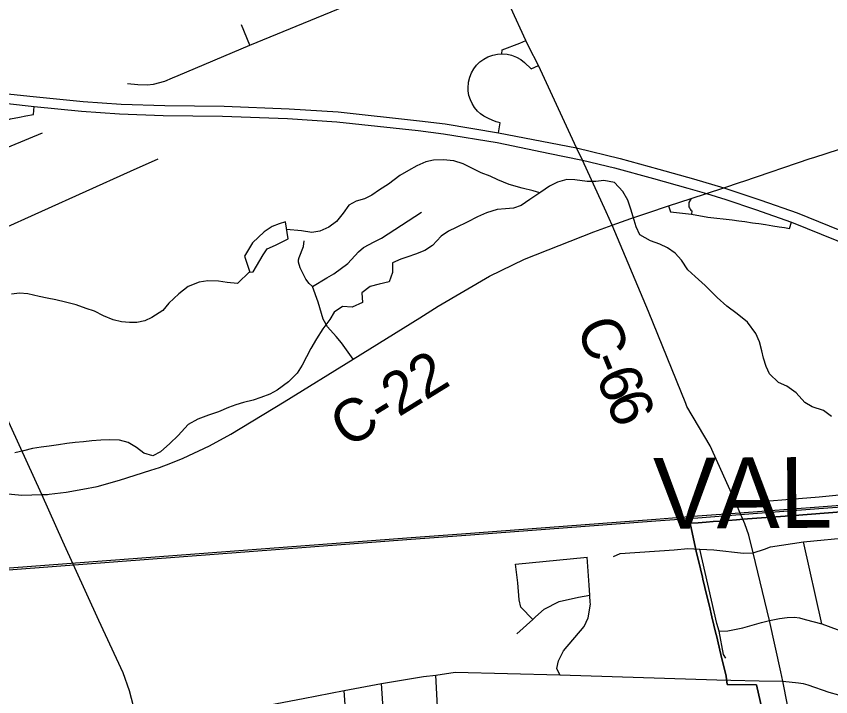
# Model space of a CAD drawing. Extents: x 114843 to 284848, y 317643 to 566895.
# Drawn here: x 179255 to 185007, y 387123 to 391930 of the extents above; entities that cross this region are included whole.
import ezdxf

# ---------------------------------------------------------------- set-up
doc = ezdxf.new("R2010")
doc.units = 0
for name, color, linetype in [('GM_X_City_Street', 7, 'Continuous'), ('GM_X_Corporation', 7, 'Continuous'), ('GM_X_Corporation_Text', 7, 'Continuous'), ('GM_X_County_Road', 7, 'Continuous'), ('GM_X_County_Road_Text', 7, 'Continuous'), ('GM_X_Interchange_Ramps', 7, 'Continuous'), ('GM_X_Interstate_Route', 7, 'Continuous'), ('GM_X_Minor_Lake', 7, 'Continuous'), ('GM_X_Minor_River', 7, 'Continuous'), ('GM_X_Rail_Line', 7, 'Continuous'), ('GM_X_Township_Road', 7, 'Continuous')]:
    doc.layers.add(name, color=color, linetype=linetype)

msp = doc.modelspace()

# ---------------------------------------------------------------- linework, layer by layer
at = {"layer": 'GM_X_City_Street'}
for p, q in [((184944, 387637.6), (184813.7, 388217.3)), ((182781.2, 388060.2), (183287.2, 388109.3))]:
    msp.add_line(p, q, dxfattribs=at)
for points in [[(184339.1, 388489), (184925.8, 388535), (185066, 388548.4), (185139.7, 388568.6), (185394.8, 388681.2), (185894.4, 388906.7), (186787.6, 389301.5), (186792.4, 389303.7), (187124.9, 389446), (187193.9, 389480), (187262.9, 389514.1), (187440.5, 389601.9), (187658.6, 389686.3), (187790.7, 389742.1), (188426.5, 390019.1)], [(183998.2, 388170.4), (184082.3, 388165.1), (184182.1, 388161.9), (184391.6, 388138), (184459.8, 388139.2), (184539.1, 388166.5), (184581.1, 388182.4), (184813.7, 388217.3), (185155.8, 388251.1)], [(183472.3, 388113.8), (183521.1, 388133.7), (183900.4, 388159.9), (183998.2, 388170.4)], [(184265.8, 387396.5), (184250, 387421.5), (184220.1, 387586.8), (184203.2, 387640.9), (184082.3, 388165.1)], [(183308.4, 387791), (183305.3, 387835.3), (183305, 387840.2), (183300.1, 387910.6), (183287.2, 388109.3)], [(182902.6, 387669), (182819.6, 387755.1), (182807.9, 387807.3), (182798.5, 387927.7), (182781.2, 388060.2)], [(182790.4, 387566.7), (182902.6, 387669), (182921.5, 387686.3), (182984.1, 387742), (183088.7, 387795.6), (183225.4, 387826.8), (183305, 387840.2)], [(183093.4, 387277.8), (183071.9, 387322.3), (183084.3, 387376.4), (183118.8, 387446.4), (183266.3, 387618), (183294.7, 387680), (183309.4, 387776.2), (183308.4, 387791)], [(184220.1, 387586.8), (184280, 387588.5), (184387.5, 387610.1), (184519.3, 387646.7), (184574.8, 387662.1), (184644.7, 387675.7), (184700.5, 387683.6), (184750.9, 387684.8), (184787.4, 387680.7), (184825.6, 387669.7), (184944, 387637.6), (185051.8, 387598.2), (185119.8, 387581.5), (185187.6, 387576.8), (185226.6, 387586.6), (185300.1, 387627.1), (185390.9, 387676.4), (185465.8, 387714.2), (185562.7, 387751.3), (185706.4, 387781.8), (185885, 387795.3), (186077.4, 387808.8), (186171.2, 387799.1), (186298, 387774)], [(182296.6, 385938.8), (182263.9, 386423.3), (182219.1, 387275.5)], [(181919.6, 385881.1), (181923, 385918.7), (181906.9, 386107.8), (181887.8, 386399.4), (181834.4, 387217.1)], [(181677.6, 385073.2), (181708.7, 385160.2), (181697.6, 385322.8), (181671.7, 385706.8), (181666.3, 385786.4), (181626.1, 386382.8), (181597.9, 386801.7), (181570.1, 387166.5)]]:
    msp.add_lwpolyline(points, dxfattribs=at)
at = {"layer": 'GM_X_Corporation'}
for points in [[(184568, 386832.8), (184483.6, 387206.3), (184276.2, 387209.3), (184268.8, 387268.6), (184232, 387421.6), (184199.6, 387556.5), (184196.5, 387569.3), (184182.4, 387628), (184168.3, 387686.8), (184150, 387762.7), (184132.4, 387835.8), (184104.2, 387953), (184100.4, 387968.7), (184086.4, 388027.1), (184072.4, 388085.6), (184058.1, 388139), (184013.9, 388348.4), (184070.7, 388352.4), (184126.4, 388356.4), (184175.7, 388360), (184224.2, 388363.4), (184342.6, 388371.9), (184366.2, 388374.8), (184418.4, 388379.1), (184750.7, 388403.7), (185082, 388428.5)], [(185082, 388428.5), (184750.7, 388403.7), (184418.4, 388379.1), (184366.2, 388374.8), (184342.6, 388371.9), (184224.2, 388363.4), (184175.7, 388360), (184126.4, 388356.4), (184070.7, 388352.4), (184013.9, 388348.4), (184058.1, 388139), (184072.4, 388085.6), (184086.4, 388027.1), (184100.4, 387968.7), (184104.2, 387953), (184132.4, 387835.8), (184150, 387762.7), (184168.3, 387686.8), (184182.4, 387628), (184196.5, 387569.3), (184199.6, 387556.5), (184232, 387421.6), (184268.8, 387268.6), (184276.2, 387209.3), (184483.6, 387206.3), (184568, 386832.8)]]:
    msp.add_lwpolyline(points, dxfattribs=at)
at = {"layer": 'GM_X_County_Road'}
for p, q in [((182875.6, 391715.1), (182853.3, 391759.6)), ((183462.8, 390454.4), (183420.1, 390548.1)), ((183462.8, 390454.4), (183596, 390500.7))]:
    msp.add_line(p, q, dxfattribs=at)
for points in [[(182853.3, 391759.6), (182749, 391989.8), (182551.7, 392418.8), (182269.4, 393062.5), (182257.6, 393088.9), (182246.6, 393113.5)], [(183420.1, 390548.1), (183253.5, 390913.5), (183212.4, 391001.6), (182942.5, 391581.3), (182875.6, 391715.1)], [(184862.4, 390924.7), (184887, 390933.1), (185699.9, 391195.8), (186730.4, 391528.7), (187148.5, 391676.4)], [(184369.4, 390757.2), (184394, 390765.6), (184862.4, 390924.7)], [(183596, 390500.7), (183715.9, 390542.4), (183860.6, 390589.6), (184020.9, 390641.9), (184130.4, 390677.6), (184251.3, 390717.1), (184369.4, 390757.2)], [(180205.8, 388722.4), (180266.4, 388741.2), (180347, 388773.6), (180433.7, 388807.2), (180619.7, 388894.6), (180770.5, 388976.8), (181146.5, 389205.6), (181633.6, 389507.1), (182105.3, 389800.7), (182235.5, 389882.7), (182597, 390093.5), (182845.6, 390214.7), (183333.2, 390408.1), (183462.8, 390454.4)], [(183983.8, 389193.4), (183720.7, 389844.4), (183462.8, 390454.4)], [(179550.3, 383926.8), (179651.7, 384355.5), (179758.1, 384859.8), (179920.9, 385621.1), (180008.1, 386039.5), (180056.7, 386272.7), (180114, 386553.5), (180122.3, 386662), (180122.8, 386727.9), (180122.3, 386809.1), (180118.3, 386888.3), (180095.5, 387012.7), (180055.1, 387165.5), (180009.5, 387291.3), (179838.3, 387662.2), (179584.5, 388219.5), (179436, 388551.5), (178953, 389603.7), (178672.4, 390218.8), (178650, 390268.8)], [(174847.7, 389523.7), (175458.9, 389388.4), (176417.6, 389171.5), (178452.8, 388697.8), (179033, 388569.9), (179126.1, 388558.6), (179222.2, 388553.3), (179294.3, 388547.8), (179436, 388551.5)], [(184339.1, 388489), (184155.6, 388894.8), (183991.6, 389174), (183983.8, 389193.4)], [(179486.4, 388553.4), (179607.8, 388568.1), (179726.2, 388588.4), (179826.6, 388608.7), (179983.8, 388653.3), (180205.8, 388722.4)], [(179436, 388551.5), (179475.8, 388552.1), (179486.4, 388553.4)], [(184379.1, 388393.1), (184370.7, 388413), (184339.1, 388489)], [(184769.2, 386725.9), (184768, 386730.9), (184669.9, 387233.5), (184655.9, 387298.6), (184574.8, 387662.1), (184459.8, 388139.2), (184429.9, 388263.5), (184399.9, 388343.5), (184379.1, 388393.1)], [(180118.3, 386888.3), (181281.7, 387111.2), (181570.1, 387166.5), (181834.4, 387217.1), (182130.9, 387266.8), (182219.1, 387275.5), (182355.3, 387296.5), (183093.4, 387277.8), (184202.6, 387242.3), (184301.9, 387240.4)], [(184301.9, 387240.4), (184500.6, 387236.5), (184669.9, 387233.5)], [(184669.9, 387233.5), (184779.4, 387220.4), (184813.3, 387215.5), (184845.5, 387207.9), (184993.6, 387155.1), (185063.1, 387135.6)]]:
    msp.add_lwpolyline(points, dxfattribs=at)
at = {"layer": 'GM_X_Interchange_Ramps'}
for points in [[(182684.3, 391664.9), (182686.1, 391692.2), (182811.3, 391739.7), (182853.3, 391759.6)], [(182447.9, 391451.8), (182449.1, 391464), (182457.5, 391498.9), (182470, 391530), (182487, 391559.5), (182506, 391584), (182529.5, 391607.1), (182557.2, 391627.6), (182586, 391643.2), (182621.5, 391656.1), (182652.7, 391662.5), (182684.3, 391664.9)], [(182684.3, 391664.9), (182721.1, 391662), (182753.8, 391654.7), (182787.1, 391641.9), (182818.9, 391623.8), (182844, 391604.3), (182891.9, 391557.9), (182942.5, 391581.3)], [(182662, 391106.6), (182673.1, 391176.3), (182645.1, 391185.2), (182615.8, 391195.9), (182589.1, 391206.7), (182557, 391223.7), (182534.4, 391240), (182512.5, 391260.2), (182490.6, 391286.5), (182474.1, 391313.2), (182462.1, 391339.3), (182452.3, 391371.1), (182447.1, 391402.6), (182446.1, 391433.5), (182447.9, 391451.8)], [(178422.9, 390765.5), (178461, 390779.7), (178594.5, 390835.7), (178668.8, 390869.5), (178726.5, 390903.3), (178776.3, 390935.2), (178823.4, 390969.8), (178990.1, 391095.6), (179056.5, 391136.4), (179110.7, 391164.9), (179160.5, 391186.3), (179214.8, 391205.2), (179277, 391217.9), (179321.7, 391227), (179376, 391235.3), (179382.2, 391291.3)], [(184020.9, 390641.9), (184005.5, 390615.1), (184005.3, 390584.2), (184010.2, 390576), (184015, 390567.7), (184020.3, 390561), (184026.9, 390554.8), (184024.9, 390531.2)], [(183860.6, 390589.6), (183874.7, 390547.4), (184002.6, 390533.1), (184024.9, 390531.2)], [(184024.9, 390531.2), (184138.9, 390511.2), (184311.3, 390491.6), (184358.6, 390485.1), (184401, 390479.1), (184454, 390471.5), (184476.9, 390468.2)], [(184476.9, 390468.2), (184499.7, 390464.8), (184547, 390457.8), (184597.2, 390450.2), (184643.3, 390443.1), (184681.6, 390437.1), (184715.2, 390431.8), (184731.1, 390474.3)]]:
    msp.add_lwpolyline(points, dxfattribs=at)
at = {"layer": 'GM_X_Interstate_Route'}
for points in [[(178992.8, 391404), (179351.6, 391365.1), (179727.9, 391328.7), (179994.9, 391309.8), (180303.5, 391299.5), (180723.3, 391294.2), (181182, 391276.6), (181529.6, 391254.1), (182104, 391191.6), (182283.5, 391169.2), (182662, 391106.6), (183212.4, 391001.6), (183519.1, 390925.4), (183793.4, 390850.9), (184037.1, 390780.4), (184251.3, 390717.1), (184513.5, 390630.9), (184769.7, 390540.2), (185298.1, 390328.1)], [(178982.4, 391337.1), (179382.2, 391291.3), (179716.8, 391259), (179983.8, 391240.1), (180292.4, 391229.8), (180712.1, 391224.5), (181170.9, 391207), (181518.5, 391184.5), (182092.9, 391121.9), (182272.4, 391099.6), (182650.8, 391037), (183022.9, 390960.7), (183127.7, 390939.2), (183253.5, 390913.5), (183480.4, 390859.5), (183754.7, 390785), (183998.5, 390714.5), (184130.4, 390677.6), (184267.3, 390634.5), (184474.8, 390565.1), (184731.1, 390474.3), (185259.5, 390262.2)]]:
    msp.add_lwpolyline(points, dxfattribs=at)
at = {"layer": 'GM_X_Minor_Lake'}
for points in [[(181155.7, 390478.4), (181111.5, 390462.7), (181061.4, 390445), (181005.1, 390407.2), (180922.6, 390329.6), (180868, 390235.7), (180905.3, 390123.2), (180927.3, 390125.1), (180998.1, 390244.9), (181026.4, 390286.8), (181086.6, 390312.5), (181174.9, 390358.1)], [(181174.9, 390358.1), (181155.7, 390478.4)]]:
    msp.add_lwpolyline(points, dxfattribs=at)
at = {"layer": 'GM_X_Minor_River'}
for points in [[(182952.5, 390682.5), (182905.9, 390697.8), (182828, 390716.3), (182736.1, 390741), (182656.3, 390773.5), (182602.4, 390800), (182538.5, 390824.4), (182486.7, 390848.8), (182410.9, 390887.4), (182345, 390909.8), (182271, 390916.3), (182200.9, 390912.8), (182148.8, 390901.1), (182084.6, 390873.4), (182024.4, 390839.7), (181964.1, 390806), (181883.7, 390744.4), (181819.4, 390702.7), (181767.2, 390667), (181715, 390641.3), (181656.8, 390623.6), (181604.6, 390595.9), (181564.2, 390538), (181515.8, 390480.2), (181463.6, 390440.4), (181399.4, 390412.7), (181343.3, 390403.1), (181269.3, 390413.6), (181164.6, 390422.4)], [(185012.8, 389102.6), (184957.1, 389145), (184877.2, 389171.6), (184825.4, 389202), (184763.8, 389270.6), (184696, 389317.1), (184638.2, 389343.6), (184574.5, 389404.1), (184550.9, 389456.4), (184533.2, 389514.6), (184519.5, 389566.8), (184503.9, 389629.1), (184478.3, 389689.4), (184418.8, 389768), (184347.1, 389828.5), (184273.4, 389881.1), (184205.8, 389943.7), (184120.3, 390028.5), (184050.6, 390091.1), (183998.9, 390139.5), (183953.3, 390205.9), (183909.6, 390256.3), (183853.8, 390294.8), (183800, 390319.2), (183734.1, 390343.7), (183658.3, 390386.2), (183632.7, 390442.5), (183611.1, 390512.8), (183595.4, 390567.1), (183573.8, 390631.3), (183538.2, 390691.7), (183480.6, 390756.2), (183404.6, 390768.7), (183348.6, 390763.1), (183286.5, 390763.5), (183200.6, 390774.1), (183142.6, 390776.4), (183076.4, 390758.8), (183020.2, 390729.1), (182959.9, 390687.4), (182881.5, 390635.8), (182821.2, 390594.1), (182767.1, 390574.4), (182711, 390570.7), (182651, 390565.1), (182576.8, 390541.5), (182512.5, 390511.9), (182440.3, 390476.3), (182362, 390438.7), (182307.8, 390411), (182255.6, 390377.2), (182195.1, 390311.5), (182140.9, 390275.7), (182074.7, 390250.1), (182020.5, 390230.4), (181970.4, 390214.7), (181912.2, 390187), (181911.7, 390118.8), (181889.3, 390054.8), (181817.2, 390037.2), (181755, 390021.6), (181696.7, 389975.9), (181700.3, 389907.7)], [(180904.4, 390125.9), (180818.7, 390041.6), (180744.7, 390050.1), (180682.7, 390058.5), (180608.7, 390061), (180546.6, 390051.4), (180468.4, 390019.8), (180404, 389970.1), (180333.6, 389902.4), (180291.2, 389850.5), (180212.9, 389800.9), (180162.7, 389779.2), (180106.6, 389765.5), (180054.6, 389765.8), (179998.6, 389772.2), (179940.6, 389786.6), (179870.8, 389813.1), (179806.9, 389845.6), (179749.1, 389866), (179679.2, 389890.5), (179603.3, 389911), (179535.3, 389927.5), (179473.4, 389937.9), (179417.4, 389950.3), (179337.5, 389968.8), (179277.5, 389973.2), (179221.4, 389965.6)], [(181700.3, 389907.7), (181628.1, 389876.1), (181558.1, 389880.6), (181499.7, 389838.8), (181469.4, 389786.9), (181421, 389721.1), (181374.5, 389651.2), (181336, 389583.3), (181305.6, 389523.3), (181275.3, 389465.4), (181238.9, 389409.5), (181178.5, 389347.8), (181098, 389288.1), (181045.8, 389260.4), (180981.7, 389236.8), (180927.5, 389217.1), (180859.4, 389201.5), (180805.2, 389185.8), (180755.1, 389166), (180682.9, 389136.4), (180612.7, 389112.8), (180536.5, 389083.2), (180468.2, 389045.6), (180397.6, 388967.9), (180339.3, 388912.1), (180274.9, 388852.4), (180220.6, 388824.7), (180156.7, 388843.1), (180105, 388883.5), (180045.2, 388918), (179985.2, 388934.4), (179913.2, 388936.9), (179853.2, 388935.3), (179789.1, 388929.6), (179731, 388924), (179671, 388918.4), (179612.9, 388910.7), (179552.8, 388903.1), (179488.7, 388893.5), (179430.7, 388885.8), (179370.6, 388876.2), (179306.4, 388860.6), (179244.3, 388844.9)]]:
    msp.add_lwpolyline(points, dxfattribs=at)
at = {"layer": 'GM_X_Rail_Line'}
for points in [[(178330.8, 387966.6), (182044.2, 388248.3), (182398.6, 388274.8), (183366.5, 388347.5), (183771.9, 388378.4), (184067.4, 388400), (184365.4, 388423), (184922.6, 388464.8), (185661.8, 388520.4)], [(178331.8, 387953.5), (182045.2, 388235.2), (182399.6, 388261.8), (183367.5, 388334.4), (183772.9, 388365.3), (184068.3, 388387), (184366.4, 388410), (184923.6, 388451.7), (185662.6, 388507.3)]]:
    msp.add_lwpolyline(points, dxfattribs=at)
at = {"layer": 'GM_X_Township_Road'}
for p, q in [((180904.7, 391726.6), (180846.5, 391869.7)), ((180062.9, 390835.3), (180258.4, 390923.5)), ((179036.4, 390372.3), (180062.9, 390835.3))]:
    msp.add_line(p, q, dxfattribs=at)
for points in [[(180358.6, 391494.4), (180398.3, 391510.9), (180904.7, 391726.6), (182329.6, 392312.1), (182340.8, 392317.4), (182551.7, 392418.8)], [(180041.2, 391455.7), (180114.9, 391448), (180180.2, 391446.2), (180225.2, 391451), (180303.9, 391471.9), (180358.6, 391494.4)], [(178819, 390850.4), (178899.8, 390883.3), (178966.4, 390911.8), (179441.6, 391107.4)], [(181348.3, 390021.7), (181448.6, 390081.2), (181498.4, 390110.6), (181596.5, 390182.9), (181672.3, 390266.6), (181706.7, 390295.7), (181783.8, 390335.5), (181834.5, 390361.8), (182117.3, 390545.3)], [(181348.3, 390021.7), (181323.3, 390043.1), (181299.1, 390073.7), (181260.7, 390153.1), (181248.2, 390192), (181248.5, 390209.4), (181254.2, 390225.9), (181284.4, 390302.5), (181288.6, 390342.7)], [(181633.6, 389507.1), (181551.3, 389622.5), (181514.8, 389667.7), (181453.9, 389736.6), (181423.7, 389790.6), (181386.5, 389911), (181348.3, 390021.7)]]:
    msp.add_lwpolyline(points, dxfattribs=at)

# ---------------------------------------------------------------- texts
at = {"layer": 'GM_X_Corporation_Text'}
msp.add_text('VALLEYVIEW', height=500.03, rotation=0.413, dxfattribs=at).set_placement((183755.6, 388308.3))
at = {"layer": 'GM_X_County_Road_Text'}
for s, height, rotation, p in [('C', 300, 290.39709, (183208.9, 389741.8)), ('C-22', 300.02, 31.72831, (181594.8, 388873)), ('-', 300, 292.1403, (183298.4, 389501.6)), ('6', 300, 292.27814, (183345.1, 389386.7)), ('6', 300, 292.33942, (183415.3, 389215.4))]:
    msp.add_text(s, height=height, rotation=rotation, dxfattribs=at).set_placement(p)

doc.saveas('drawing.dxf')
